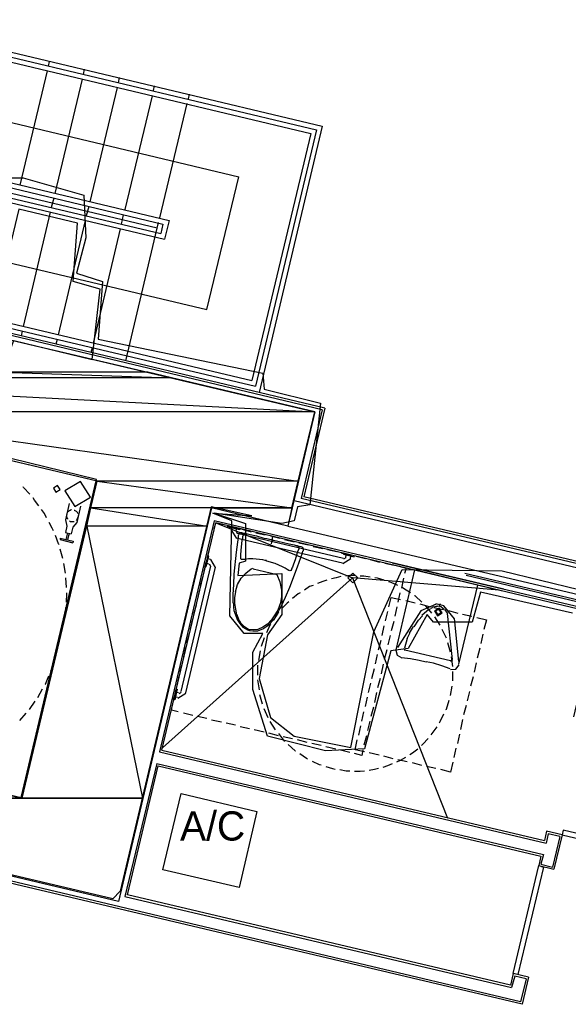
# Model space of a CAD drawing. Header units: feet. Extents: x -79 to 198, y -22 to 181.
# Tile 621 of 656: x 107 to 121, y 99 to 124. Entities that reach past the tile are written whole.
import ezdxf
from ezdxf.enums import TextEntityAlignment as Align

# ---------------------------------------------------------------- set-up
doc = ezdxf.new("R2010")
doc.units = ezdxf.units.FT
for name, color, linetype in [('A-AREA-COMUN', 252, 'CONTINUOUS'), ('A-AREA-UNIDAD', 30, 'CONTINUOUS'), ('A-LINEA', 7, 'CONTINUOUS'), ('A-MURO-CONCRETO', 8, 'CONTINUOUS'), ('A-TEXTO-PDF', 3, 'CONTINUOUS')]:
    doc.layers.add(name, color=color, linetype=linetype)

msp = doc.modelspace()

# ---------------------------------------------------------------- linework, layer by layer
at = {"layer": 'A-AREA-COMUN'}
msp.add_lwpolyline([(109.088, 117.2089), (108.4, 117.4044), (108.512, 118.8978), (107.008, 119.2533), (106.72, 118.0444), (105.76, 118.0089), (105.44, 116.4978), (104.48, 116.4978), (102.208, 117.0489), (102, 116.1778), (101.44, 116.1244), (106.512, 114.9333), (106.88, 115.8933), (108.88, 115.4133)], close=True, dxfattribs=at)
for points in [[(97.248, 106.5244), (107.072, 104.2133), (108.992, 112.3378), (97.28, 115.2178)], [(121.152, 108.9244), (118.8, 109.4578), (118.592, 108.6933), (117.6, 108.6933), (117.44, 108.8889), (116.96, 108.0178), (116.512, 107.9644), (115.84, 105.4578), (114.848, 105.4044), (113.36, 105.7778), (112.992, 106.9689), (112.992, 107.9289), (113.248, 108.4089), (112.768, 108.4089), (112.4, 108.8533), (112.448, 111.2889), (111.968, 111.4844), (112.96, 111.4133), (111.92, 111.6444), (109.6, 101.8133), (109.408, 101.6178), (96.768, 104.6044)]]:
    msp.add_lwpolyline(points, dxfattribs=at)
at = {"layer": 'A-AREA-UNIDAD'}
msp.add_lwpolyline([(105.872, 120.0533), (107.12, 120.0533), (108.672, 119.6089), (108.72, 118.5244), (108.48, 117.6178), (109.152, 117.4044), (109.04, 115.9289), (113.248, 115.0578), (113.28, 114.6489), (114.72, 114.2933), (114.448, 111.6978), (114.128, 111.6444), (114.048, 111.2889), (113.728, 111.2178), (112, 111.4844), (112.8, 111.2178), (112.8, 110.2578), (112.64, 110.2044), (112.608, 109.8844), (113.728, 109.9378), (113.728, 108.8889), (113.36, 108.3733), (113.152, 107.2533), (113.44, 106.2578), (114.048, 105.7778), (115.488, 105.4933), (116.08, 108.4444), (116.8, 110.0444), (119.36, 110.0089), (121.312, 109.5289)], dxfattribs=at)
at = {"layer": 'A-LINEA'}
for p, q in [((103.28, 123.8578), (114.4667, 121.1911)), ((103.3067, 123.9778), (114.6133, 121.2844)), ((103.3333, 124.0978), (114.76, 121.3778)), ((107.7867, 123.0311), (107.76, 122.9111)), ((107.7333, 122.7911), (107.04, 119.8711)), ((108.68, 122.8311), (108.6533, 122.6978)), ((109.5733, 122.6178), (109.5467, 122.4844)), ((102.9333, 122.3911), (112.6267, 120.0844)), ((108.6267, 122.5778), (107.9333, 119.6578)), ((109.52, 122.3644), (108.8267, 119.4444)), ((110.4667, 122.4044), (110.44, 122.2844)), ((110.4133, 122.1511), (109.72, 119.2444)), ((111.36, 122.1911), (111.3333, 122.0711)), ((111.3067, 121.9511), (110.6, 119.0311)), ((114.76, 121.3778), (113.1467, 114.5644)), ((114.4667, 121.1911), (112.96, 114.8711)), ((114.6133, 121.2844), (113.0533, 114.7244)), ((102.4267, 120.8444), (110.6933, 118.8711)), ((102.4533, 120.9644), (110.8533, 118.9644)), ((102.92, 120.5911), (110.5467, 118.7778)), ((102.8667, 120.3511), (110.7333, 118.4844)), ((102.8933, 120.4711), (110.64, 118.6311)), ((107.9067, 119.5378), (107.84, 119.2978)), ((108.8, 119.3244), (108.7333, 119.0844)), ((107.8133, 119.1778), (107.12, 116.2578)), ((109.68, 119.1111), (109.6267, 118.8711)), ((108.7067, 118.9644), (108.0133, 116.0444)), ((110.5733, 118.9111), (109.7333, 115.3778)), ((110.6933, 118.8711), (110.64, 118.6311)), ((110.8533, 118.9644), (110.7333, 118.4844)), ((109.6, 118.7511), (108.9067, 115.8311)), ((102.1333, 117.3111), (113.0533, 114.7244)), ((102.1733, 117.4311), (112.96, 114.8711)), ((114.76, 114.1244), (106.6667, 116.0578)), ((114.8267, 114.1644), (106.68, 116.1111)), ((107.0933, 116.1378), (107.0667, 116.0178)), ((107.9867, 115.9244), (107.96, 115.8044)), ((108.88, 115.7111), (108.8533, 115.5911)), ((114.76, 114.1244), (114.2267, 111.8578)), ((114.8267, 114.1644), (114.2933, 111.8978)), ((114.04, 111.8044), (121.6133, 110.0044)), ((114.04, 111.8044), (121.6133, 110.0044)), ((121.5333, 110.1244), (114.2267, 111.8578)), ((121.4933, 110.1911), (114.2933, 111.8978)), ((108.2933, 111.7244), (108.2, 111.3111)), ((108.2933, 111.7244), (108.2, 111.3111)), ((112, 111.2844), (110.6, 105.3778)), ((119.4, 109.5378), (112, 111.2844)), ((108.3867, 111.1244), (108.3467, 110.9511)), ((108.3867, 111.1244), (108.3467, 110.9511)), ((110.6667, 105.4178), (112.04, 111.2311)), ((119.3333, 109.4978), (112.04, 111.2311)), ((112.3333, 111.1511), (112.5867, 111.0978)), ((112.44, 111.0444), (112.4533, 111.0978)), ((112.4445, 111.0361), (112.5683, 110.8356)), ((112.56, 111.0178), (112.5733, 111.0711)), ((112.7067, 111.0711), (112.9467, 111.0044)), ((113.88, 111.1511), (121.4533, 109.3644)), ((113.88, 111.1511), (121.4533, 109.3644)), ((108.2, 110.9911), (108.3467, 110.9511)), ((108.2, 110.9911), (108.3467, 110.9511)), ((108.2533, 110.9778), (108.2133, 110.8044)), ((108.2533, 110.9778), (108.2133, 110.8044)), ((108.2933, 110.9644), (108.2533, 110.8044)), ((108.2933, 110.9644), (108.2533, 110.8044)), ((111.92, 110.7244), (111.9733, 110.9644)), ((115.28, 110.2044), (112.56, 110.8444)), ((112.5613, 111.0085), (112.5959, 110.9524)), ((115.3067, 110.3244), (112.6, 110.9644)), ((113.0667, 110.9778), (113.3067, 110.9244)), ((113.44, 110.8978), (113.68, 110.8444)), ((113.4933, 110.8844), (113.4533, 110.6978)), ((113.8, 110.8044), (114.04, 110.7511)), ((108.1333, 110.3244), (108.0667, 110.5644)), ((108.1333, 110.3244), (108.0667, 110.5644)), ((111.8267, 110.3511), (111.8933, 110.5911)), ((114.16, 110.7244), (114.4133, 110.6711)), ((114.5333, 110.6311), (114.7733, 110.5778)), ((114.8933, 110.5511), (115.1333, 110.4978)), ((111.9067, 110.2978), (111.84, 110.3111)), ((112.0355, 110.0927), (111.9117, 110.2933)), ((115.2533, 110.4578), (115.5067, 110.4044)), ((115.2883, 110.1956), (115.4889, 110.3194)), ((115.3159, 110.3124), (115.3721, 110.347)), ((115.36, 110.3511), (115.3733, 110.4044)), ((115.48, 110.3244), (115.4933, 110.3778)), ((115.6267, 110.3778), (115.8667, 110.3244)), ((115.9867, 110.2978), (116.2267, 110.2311)), ((108.2, 109.9511), (108.16, 110.1911)), ((108.2, 109.9511), (108.16, 110.1911)), ((111.9067, 110.1244), (111.1467, 106.9244)), ((112.0267, 110.0978), (111.2667, 106.8844)), ((111.7467, 109.9911), (111.8, 110.2311)), ((111.8667, 110.1778), (111.8133, 110.1911)), ((111.9187, 110.1204), (111.8841, 110.1765)), ((116.36, 110.2044), (116.6, 110.1511)), ((121.88, 108.9511), (116.5467, 110.2044)), ((108.2267, 109.5778), (108.2133, 109.8311)), ((108.2267, 109.5778), (108.2133, 109.8311)), ((111.6533, 109.6311), (111.72, 109.8711)), ((116.84, 109.8178), (116.7867, 109.5644)), ((134.3067, 106.1778), (118.4, 109.9378)), ((134.3467, 106.1244), (118.44, 109.8844)), ((111.5733, 109.2578), (111.6267, 109.4978)), ((116.7467, 109.4444), (116.6933, 109.2044)), ((111.48, 108.8978), (111.5467, 109.1378)), ((116.6667, 109.0844), (116.6133, 108.8444)), ((116.8933, 109.2444), (117.1333, 109.1911)), ((117.2533, 109.1644), (117.4933, 109.0978)), ((117.6725, 109.1575), (117.2823, 108.986)), ((117.4964, 109.023), (117.3022, 108.8635)), ((117.56, 108.9244), (117.4, 109.1244)), ((117.5217, 109.031), (117.5002, 109.0162)), ((117.5404, 109.0509), (117.5283, 109.0436)), ((117.5532, 109.0577), (117.5354, 109.0481)), ((117.5721, 109.0641), (117.554, 109.0546)), ((117.582, 109.0714), (117.5694, 109.0654)), ((117.6066, 109.0888), (117.5818, 109.0791)), ((117.6667, 109.0941), (117.6104, 109.0796)), ((117.6133, 109.0711), (117.8533, 109.0178)), ((117.8657, 109.1118), (117.6641, 109.1595)), ((117.7043, 109.0967), (117.6649, 109.0961)), ((117.7557, 109.0984), (117.7062, 109.1073)), ((117.7733, 109.1644), (117.7467, 109.0978)), ((117.8039, 109.0842), (117.7557, 109.0984)), ((117.8348, 109.0583), (117.7998, 109.0765)), ((117.8783, 109.0169), (117.8346, 109.0551)), ((118.1403, 108.7812), (117.8684, 109.1095)), ((117.9659, 108.9158), (117.8914, 109.016)), ((111.4, 108.5244), (111.4533, 108.7778)), ((116.3733, 108.7244), (116.44, 108.9644)), ((117.277, 108.9847), (116.6849, 108.0509)), ((117.3201, 108.859), (117.2175, 108.7432)), ((117.7733, 108.6178), (117.64, 108.8311)), ((118.0914, 107.7367), (117.9598, 108.9164)), ((117.9867, 108.9911), (118.2267, 108.9244)), ((118.2475, 107.6871), (118.1368, 108.7874)), ((118.3467, 108.8978), (118.5867, 108.8444)), ((108.1333, 108.5778), (108.16, 108.7111)), ((108.1333, 108.5778), (108.16, 108.7111)), ((116.2933, 108.3511), (116.3467, 108.6044)), ((116.5867, 108.7111), (116.52, 108.4711)), ((117.0863, 108.5808), (116.98, 108.4101)), ((117.212, 108.7439), (117.0972, 108.5774)), ((117.9333, 108.2844), (117.8267, 108.5111)), ((111.3067, 108.1644), (111.3733, 108.4044)), ((113.28, 108.2978), (113.2, 108.0711)), ((116.4933, 108.3511), (116.44, 108.1111)), ((116.9273, 108.2758), (116.8595, 108.0328)), ((116.9883, 108.4076), (116.9237, 108.2685)), ((118.8667, 108.3911), (118.8133, 108.1511)), ((111.2267, 107.8044), (111.28, 108.0444)), ((116.2, 107.9911), (116.2667, 108.2311)), ((116.8418, 108.024), (116.8714, 107.967)), ((118.04, 107.9244), (117.9733, 108.1644)), ((118.7867, 108.0311), (118.72, 107.7778)), ((107.9467, 107.7911), (107.9733, 107.9244)), ((107.9467, 107.7911), (107.9733, 107.9244)), ((113.1733, 107.9644), (113.1333, 107.7111)), ((116.12, 107.6311), (116.1733, 107.8711)), ((116.4133, 107.9911), (116.3467, 107.7378)), ((116.7867, 107.7911), (117.0133, 107.7644)), ((118.0374, 107.7018), (116.873, 107.9773)), ((118.0933, 107.5644), (118.0667, 107.8044)), ((111.1333, 107.4311), (111.2, 107.6844)), ((113.1067, 107.5911), (113.1067, 107.3378)), ((116.0267, 107.2578), (116.0933, 107.5111)), ((116.32, 107.6178), (116.2667, 107.3778)), ((118.0406, 107.6982), (118.0925, 107.7358)), ((118.6933, 107.6578), (118.64, 107.4178)), ((111.0533, 107.0711), (111.1067, 107.3111)), ((116.24, 107.2578), (116.1733, 107.0178)), ((118.0933, 107.1911), (118.0933, 107.4311)), ((118.6133, 107.2978), (118.5467, 107.0578)), ((107.4933, 106.7644), (107.6133, 106.9911)), ((107.4933, 106.7644), (107.6133, 106.9911)), ((113.1067, 107.2178), (113.1467, 106.9644)), ((115.9467, 106.8978), (116, 107.1378)), ((118.04, 106.8178), (118.08, 107.0578)), ((110.96, 106.7111), (111.0267, 106.9511)), ((111.0667, 106.7644), (111.0133, 106.7778)), ((111.0933, 106.8844), (111.04, 106.8978)), ((111.075, 106.7556), (111.2755, 106.8794)), ((111.1026, 106.8724), (111.1587, 106.907)), ((113.16, 106.8444), (113.2267, 106.6044)), ((115.8667, 106.5378), (115.92, 106.7778)), ((116.1467, 106.8978), (116.0933, 106.6444)), ((118.52, 106.9244), (118.4667, 106.6844)), ((107.28, 106.4578), (107.4267, 106.6711)), ((107.28, 106.4578), (107.4267, 106.6711)), ((110.9067, 106.4444), (110.9333, 106.5778)), ((113.2667, 106.4844), (113.3733, 106.2578)), ((116.0667, 106.5244), (116, 106.2844)), ((118.44, 106.5644), (118.3733, 106.3244)), ((107.04, 106.1778), (107.2, 106.3644)), ((107.04, 106.1778), (107.2, 106.3644)), ((111.08, 106.4044), (110.9067, 106.4444)), ((111.4533, 106.3111), (111.2133, 106.3644)), ((111.8133, 106.2311), (111.5733, 106.2844)), ((115.7733, 106.1644), (115.8267, 106.4044)), ((112.1867, 106.1378), (111.9333, 106.1911)), ((112.5467, 106.0578), (112.3067, 106.1111)), ((112.9067, 105.9644), (112.6667, 106.0178)), ((113.4267, 106.1511), (113.56, 105.9378)), ((115.6933, 105.8044), (115.7467, 106.0444)), ((115.9733, 106.1644), (115.92, 105.9244)), ((118.3467, 106.2044), (118.2933, 105.9511)), ((113.28, 105.8844), (113.0267, 105.9378)), ((113.64, 105.7911), (113.4, 105.8578)), ((113.64, 105.8444), (113.8, 105.6444)), ((114, 105.7111), (113.76, 105.7644)), ((115.8933, 105.7911), (115.8267, 105.5511)), ((118.2667, 105.8311), (118.2133, 105.5911)), ((114.3733, 105.6178), (114.1333, 105.6844)), ((114.7333, 105.5378), (114.4933, 105.5911)), ((115.1067, 105.4444), (114.8533, 105.5111)), ((115.6, 105.4311), (115.6533, 105.6844)), ((110.6, 105.3778), (120.48, 103.0444)), ((110.6667, 105.4178), (120.44, 103.1111)), ((115.4667, 105.3644), (115.2267, 105.4178)), ((115.84, 105.3778), (115.6, 105.4311)), ((116.2133, 105.2978), (115.96, 105.3511)), ((116.5733, 105.2044), (116.3333, 105.2711)), ((118.1733, 105.4711), (118.12, 105.2311)), ((119.8667, 98.9244), (94.1867, 105.0044)), ((119.8267, 98.9911), (94.2533, 105.0444)), ((110.5333, 105.0844), (109.72, 101.6844)), ((109.7867, 101.7244), (110.5733, 105.0178)), ((110.5333, 105.0844), (120.4133, 102.7511)), ((110.5733, 105.0178), (120.3467, 102.7111)), ((116.9333, 105.1244), (116.6933, 105.1778)), ((117.3067, 105.0311), (117.0667, 105.0978)), ((117.6667, 104.9511), (117.4267, 105.0044)), ((111.16, 104.3111), (113.0933, 103.8578)), ((120.4933, 103.3511), (120.44, 103.1111)), ((120.5333, 103.2844), (120.48, 103.0444)), ((120.8933, 103.2578), (120.4933, 103.3511)), ((120.8267, 103.2178), (120.5333, 103.2844)), ((120.8267, 103.2178), (120.64, 102.4311)), ((120.8933, 103.2578), (120.68, 102.3778)), ((120.3467, 102.7111), (120.2933, 102.4711)), ((120.4133, 102.7511), (120.3467, 102.5111)), ((120.2933, 102.4711), (120.68, 102.3778)), ((120.3467, 102.5111), (120.64, 102.4311)), ((109.72, 101.6844), (119.6, 99.3511)), ((120.0267, 99.6178), (119.64, 99.7111)), ((119.68, 99.6444), (119.6, 99.3511)), ((119.9733, 99.5778), (119.68, 99.6444)), ((119.9733, 99.5778), (119.8267, 98.9911)), ((120.0267, 99.6178), (119.8667, 98.9244))]:
    msp.add_line(p, q, dxfattribs=at)
for points in [[(103.9333, 118.5511), (111.8133, 116.6844), (112.6267, 120.0844)], [(97.7333, 117.0311), (106.56, 114.9378), (106.7867, 115.9111), (114.5733, 114.0711), (113.88, 111.1511), (111.9333, 111.6178), (109.56, 101.5511), (96.56, 104.6311), (97.0133, 106.5778), (107.0933, 104.1911), (109.0133, 112.2978), (97.28, 115.0844), (97.7333, 117.0311)], [(97.7333, 117.0311), (106.56, 114.9378), (106.7867, 115.9111), (114.5733, 114.0711), (113.88, 111.1511), (111.9333, 111.6178), (109.56, 101.5511), (96.56, 104.6311), (97.0133, 106.5778), (107.0933, 104.1911), (109.0133, 112.2978), (97.28, 115.0844), (97.7333, 117.0311)], [(108.1825, 112.0494), (108.4381, 111.6532), (108.8442, 111.8928), (108.5885, 112.289), (108.1825, 112.0494)], [(108.1825, 112.0494), (108.4381, 111.6532), (108.8442, 111.8928), (108.5885, 112.289), (108.1825, 112.0494)], [(107.2933, 111.9644), (107.1333, 112.1378), (107.12, 112.1511)], [(107.2933, 111.9644), (107.1333, 112.1378), (107.12, 112.1511)], [(107.8957, 112.1244), (107.96, 112.0201), (108.0643, 112.0845), (108, 112.1888), (107.8957, 112.1244)], [(107.8957, 112.1244), (107.96, 112.0201), (108.0643, 112.0845), (108, 112.1888), (107.8957, 112.1244)], [(107.52, 111.6711), (107.4133, 111.8178), (107.3733, 111.8711)], [(107.52, 111.6711), (107.4133, 111.8178), (107.3733, 111.8711)], [(107.72, 111.3644), (107.6667, 111.4711), (107.5867, 111.5778)], [(107.72, 111.3644), (107.6667, 111.4711), (107.5867, 111.5778)], [(108.36, 111.5644), (108.3467, 111.5644), (108.32, 111.5511), (108.2933, 111.5378), (108.28, 111.5244), (108.2533, 111.5111)], [(108.36, 111.5644), (108.3467, 111.5644), (108.32, 111.5511), (108.2933, 111.5378), (108.28, 111.5244), (108.2533, 111.5111)], [(108.5867, 111.6578), (108.4933, 111.2444), (108.3867, 111.1244)], [(108.5867, 111.6578), (108.4933, 111.2444), (108.3867, 111.1244)], [(108.52, 111.4711), (108.52, 111.4844), (108.5067, 111.4978), (108.48, 111.5244), (108.4533, 111.5378), (108.44, 111.5511), (108.4267, 111.5511)], [(108.52, 111.4711), (108.52, 111.4844), (108.5067, 111.4978), (108.48, 111.5244), (108.4533, 111.5378), (108.44, 111.5511), (108.4267, 111.5511)], [(108.2, 111.3111), (108.24, 111.1511), (108.2, 110.9911)], [(108.2, 111.3111), (108.24, 111.1511), (108.2, 110.9911)], [(108.2267, 111.4444), (108.2267, 111.4178), (108.2267, 111.3911), (108.24, 111.3644), (108.2533, 111.3378), (108.2533, 111.3244)], [(108.2267, 111.4444), (108.2267, 111.4178), (108.2267, 111.3911), (108.24, 111.3644), (108.2533, 111.3378), (108.2533, 111.3244)], [(108.3067, 111.2844), (108.3333, 111.2711), (108.36, 111.2711), (108.4, 111.2711), (108.4267, 111.2711)], [(108.3067, 111.2844), (108.3333, 111.2711), (108.36, 111.2711), (108.4, 111.2711), (108.4267, 111.2711)], [(108.48, 111.2978), (108.4933, 111.3111), (108.5067, 111.3378), (108.52, 111.3644), (108.5333, 111.3911), (108.5333, 111.4178)], [(108.48, 111.2978), (108.4933, 111.3111), (108.5067, 111.3378), (108.52, 111.3644), (108.5333, 111.3911), (108.5333, 111.4178)], [(107.8933, 111.0311), (107.8667, 111.0978), (107.7867, 111.2444)], [(107.8933, 111.0311), (107.8667, 111.0978), (107.7867, 111.2444)], [(112, 111.0844), (112.04, 111.2311), (112.2133, 111.1778)], [(112.04, 111.2311), (115.5333, 109.8311), (117.96, 103.6844)], [(112.6533, 111.0844), (112.6533, 111.0578), (112.3867, 111.1111), (112.3867, 111.1378), (112.6533, 111.0844)], [(108.04, 110.6844), (108.0267, 110.6978), (107.9467, 110.9111)], [(108.04, 110.6844), (108.0267, 110.6978), (107.9467, 110.9111)], [(108.0667, 110.8444), (108.4, 110.7644), (108.3867, 110.7244)], [(108.0667, 110.8444), (108.0667, 110.8044), (108.3867, 110.7244)], [(108.0667, 110.8444), (108.4, 110.7644), (108.3867, 110.7244)], [(108.0667, 110.8444), (108.0667, 110.8044), (108.3867, 110.7244)], [(112.8267, 110.9511), (112.8, 110.9644), (112.76, 110.9644), (112.7067, 110.9778), (112.6667, 110.9778), (112.64, 110.9511), (112.6267, 110.9244), (112.6133, 110.9111), (112.6133, 110.8578), (112.6, 110.7378), (112.56, 110.4844), (112.5067, 109.9244), (112.4933, 109.6578), (112.48, 109.4044), (112.48, 109.2044), (112.4933, 109.1644), (112.4933, 109.1378), (112.4933, 109.0844), (112.5067, 108.9911), (112.5467, 108.8844), (112.5867, 108.7644), (112.6533, 108.6578), (112.7333, 108.5644), (112.8533, 108.4978), (112.9067, 108.4844), (112.92, 108.4844), (112.9867, 108.4711), (113.12, 108.4711), (113.24, 108.5244), (113.3467, 108.5911), (113.44, 108.6711), (113.5067, 108.7511), (113.5733, 108.8311), (113.5867, 108.8711), (113.6, 108.8978), (113.6267, 108.9378), (113.72, 109.1111), (113.8267, 109.3378), (113.9333, 109.5911), (114.1333, 110.1111), (114.2133, 110.3511), (114.2533, 110.4711), (114.2667, 110.5111), (114.28, 110.5244), (114.28, 110.5644), (114.2667, 110.6044), (114.2267, 110.6178), (114.1733, 110.6311), (114.1333, 110.6444), (114.1067, 110.6444)], [(113.3467, 110.2578), (113.3333, 110.2578), (113.3333, 110.2711), (113.32, 110.2711), (113.3067, 110.2711), (113.24, 110.2844), (112.9867, 110.3111), (112.88, 110.3111), (112.7867, 110.2978), (112.7333, 110.2978), (112.6933, 110.2978), (112.68, 110.3244), (112.68, 110.3644), (112.68, 110.3778), (112.68, 110.4178), (112.6933, 110.5244), (112.72, 110.7911), (112.7333, 110.8444), (112.7333, 110.8844), (112.7467, 110.9244), (112.7867, 110.9511), (112.8133, 110.9511), (112.8533, 110.9511), (112.92, 110.9378), (113.08, 110.8978), (113.2667, 110.8444), (113.3467, 110.8311), (113.4133, 110.8178), (113.4667, 110.8044), (113.48, 110.8044), (113.4933, 110.7911), (113.52, 110.7911), (113.6267, 110.7644), (113.92, 110.6978), (114.04, 110.6711), (114.0933, 110.6578), (114.12, 110.6444), (114.1333, 110.6444), (114.1467, 110.6311), (114.16, 110.5911), (114.16, 110.5644), (114.1333, 110.4978), (114.1067, 110.4044), (114.0667, 110.2844), (114.0267, 110.1778), (114, 110.0978), (113.9867, 110.0711), (113.9733, 110.0578), (113.9733, 110.0444), (113.96, 110.0178), (113.9333, 110.0044), (113.9067, 110.0178), (113.8667, 110.0444), (113.8133, 110.0711), (113.7467, 110.1111), (113.56, 110.1911), (113.3467, 110.2578)], [(111.7733, 110.1244), (111.8, 110.1111), (111.8667, 110.3778), (111.84, 110.3911), (111.7733, 110.1244)], [(115.3067, 110.4578), (115.3067, 110.4311), (115.5733, 110.3644), (115.5733, 110.3911), (115.3067, 110.4578)], [(112.5467, 109.4711), (112.6, 109.6578), (112.6933, 109.8178), (112.8133, 109.9511), (112.9467, 110.0578), (112.9867, 110.0711), (113, 110.0578), (113.5733, 109.9244)], [(121.1867, 106.2711), (121.8133, 108.9111), (116.5867, 110.1511)], [(118.2533, 107.6178), (118.7333, 109.6444), (117.12, 110.0311), (116.64, 107.9911)], [(116.72, 110.1244), (116.9067, 110.0711), (116.8667, 109.9378)], [(119.28, 109.5111), (115.5333, 109.8311), (110.68, 105.4844)], [(113.5733, 109.9244), (113.5867, 109.9244), (113.6, 109.9111), (113.68, 109.7244), (113.72, 109.5111), (113.72, 109.3511), (113.6933, 109.1911)], [(114.88, 109.7644), (114.7733, 109.7378), (114.64, 109.6844)], [(115.24, 109.8578), (115.12, 109.8311), (115, 109.8044)], [(115.6133, 109.8844), (115.4667, 109.8844), (115.36, 109.8711)], [(115.6667, 109.8244), (115.54, 109.9511), (115.4133, 109.8244), (115.54, 109.6978), (115.6667, 109.8244)], [(115.9867, 109.8444), (115.8267, 109.8711), (115.7333, 109.8711)], [(116.3467, 109.7644), (116.1733, 109.8178), (116.1067, 109.8311)], [(114.5333, 109.6311), (114.44, 109.6044), (114.3067, 109.5111)], [(116.6933, 109.6311), (116.52, 109.7111), (116.4667, 109.7244)], [(117.0133, 109.4444), (116.84, 109.5511), (116.8, 109.5778)], [(108.2267, 109.2044), (108.24, 109.4311), (108.24, 109.4444)], [(108.2267, 109.2044), (108.24, 109.4311), (108.24, 109.4444)], [(112.5467, 109.4711), (112.52, 109.3244), (112.52, 109.1778), (112.5467, 109.0311), (112.5733, 108.8844)], [(114.2, 109.4444), (114.1467, 109.4178), (114, 109.2978)], [(116.4667, 109.0844), (116.52, 109.3244), (116.76, 109.2711)], [(117.3067, 109.2044), (117.1333, 109.3644), (117.12, 109.3644)], [(108.1733, 108.8311), (108.2133, 108.9911), (108.2133, 109.0711)], [(108.1733, 108.8311), (108.2133, 108.9911), (108.2133, 109.0711)], [(113.6933, 109.1911), (113.6267, 109.0044), (113.52, 108.8311), (113.4667, 108.7511), (113.36, 108.6444), (113.24, 108.5644), (113.12, 108.5111), (113, 108.4978), (112.88, 108.5111), (112.7733, 108.5778), (112.6933, 108.6578), (112.6667, 108.7111), (112.64, 108.7378), (112.5867, 108.8844)], [(113.9067, 109.2178), (113.8667, 109.1778), (113.7333, 109.0444)], [(117.7497, 109.0551), (117.6294, 108.9808), (117.7036, 108.8605), (117.824, 108.9348), (117.7497, 109.0551)], [(117.7435, 109.0291), (117.6553, 108.9747), (117.7098, 108.8864), (117.798, 108.9409), (117.7435, 109.0291)], [(113.6533, 108.9511), (113.6267, 108.9244), (113.5067, 108.7378)], [(118.7067, 108.8178), (118.96, 108.7511), (118.8933, 108.5111)], [(113.44, 108.6444), (113.4267, 108.6178), (113.3333, 108.4178)], [(116.6445, 107.9828), (116.6718, 107.8466), (116.7928, 107.7784)], [(117.0133, 107.7644), (117.24, 107.7244), (117.4133, 107.6844)], [(107.8267, 107.4444), (107.8533, 107.5111), (107.9067, 107.6711)], [(107.8267, 107.4444), (107.8533, 107.5111), (107.9067, 107.6711)], [(118.0267, 107.4978), (117.8133, 107.5778), (117.6, 107.6444), (117.4133, 107.6844)], [(118.0379, 107.4831), (118.1767, 107.4898), (118.2622, 107.5994)], [(107.68, 107.0978), (107.6933, 107.1111), (107.7733, 107.3244)], [(107.68, 107.0978), (107.6933, 107.1111), (107.7733, 107.3244)], [(111.0267, 106.9778), (111.0533, 106.9778), (111, 106.7111), (110.9733, 106.7111), (111.0267, 106.9778)], [(117.92, 106.4578), (117.9333, 106.4711), (118, 106.6978)], [(117.76, 106.1244), (117.7733, 106.1511), (117.8667, 106.3511)], [(117.5467, 105.8178), (117.5733, 105.8444), (117.6933, 106.0178)], [(113.8933, 105.5644), (114.0667, 105.4044), (114.08, 105.4044)], [(117.2933, 105.5378), (117.3333, 105.5778), (117.4667, 105.7244)], [(114.1867, 105.3378), (114.36, 105.2178), (114.3867, 105.2044)], [(115.8, 105.4311), (115.7733, 105.2844), (115.5867, 105.3378)], [(116.6667, 105.1244), (116.76, 105.1644), (116.8933, 105.2444)], [(117, 105.3111), (117.0667, 105.3511), (117.2, 105.4578)], [(114.5067, 105.1378), (114.68, 105.0578), (114.7333, 105.0444)], [(114.8533, 105.0044), (115.0267, 104.9511), (115.0933, 104.9378)], [(116.32, 104.9911), (116.44, 105.0311), (116.56, 105.0844)], [(118.0933, 105.1111), (118.04, 104.8578), (117.7867, 104.9244)], [(115.2133, 104.9244), (115.3733, 104.8978), (115.4667, 104.8978)], [(115.5867, 104.8844), (115.7333, 104.8844), (115.84, 104.8978)], [(115.96, 104.9111), (116.0933, 104.9378), (116.2, 104.9644)], [(113.0933, 103.8578), (112.64, 101.9111), (110.6933, 102.3644), (111.16, 104.3111)], [(120.8933, 103.2578), (123.8133, 102.5644), (123.84, 102.6844), (120.92, 103.3778), (120.8933, 103.2578)], [(120.4133, 102.4311), (119.76, 99.6844), (119.64, 99.7111), (120.2933, 102.4711), (120.4133, 102.4311)], [(119.64, 99.7111), (119.5733, 99.4178), (109.7867, 101.7244)]]:
    msp.add_lwpolyline(points, dxfattribs=at)
at = {"layer": 'A-MURO-CONCRETO'}
for points in [[(106.7867, 115.9111), (110.3067, 115.0844), (106.5867, 115.0844), (106.7867, 115.9111), (106.7867, 115.9111)], [(106.7867, 115.9111), (110.3067, 115.0844), (106.5867, 115.0844), (106.7867, 115.9111), (106.7867, 115.9111)], [(106.5867, 115.0844), (110.9067, 114.9378), (106.56, 114.9378), (106.5867, 115.0844), (106.5867, 115.0844)], [(106.5867, 115.0844), (110.9067, 114.9378), (106.56, 114.9378), (106.5867, 115.0844), (106.5867, 115.0844)], [(110.3067, 115.0844), (106.5867, 115.0844), (110.9067, 114.9378), (110.3067, 115.0844)], [(110.3067, 115.0844), (106.5867, 115.0844), (110.9067, 114.9378), (110.3067, 115.0844)], [(110.9067, 114.9378), (97.8667, 114.9378), (114.5733, 114.0711), (110.9067, 114.9378)], [(97.8667, 114.9378), (114.5733, 114.0711), (101.5333, 114.0711), (97.8667, 114.9378), (97.8667, 114.9378)], [(110.9067, 114.9378), (97.8667, 114.9378), (114.5733, 114.0711), (110.9067, 114.9378)], [(97.8667, 114.9378), (114.5733, 114.0711), (101.5333, 114.0711), (97.8667, 114.9378), (97.8667, 114.9378)], [(114.5733, 114.0711), (101.5333, 114.0711), (114.1467, 112.2978), (114.5733, 114.0711)], [(101.5333, 114.0711), (114.1467, 112.2978), (109.0133, 112.2978), (101.5333, 114.0711), (101.5333, 114.0711)], [(114.5733, 114.0711), (101.5333, 114.0711), (114.1467, 112.2978), (114.5733, 114.0711)], [(101.5333, 114.0711), (114.1467, 112.2978), (109.0133, 112.2978), (101.5333, 114.0711), (101.5333, 114.0711)], [(109.0133, 112.2978), (113.9867, 111.6178), (108.8533, 111.6178), (109.0133, 112.2978), (109.0133, 112.2978)], [(109.0133, 112.2978), (113.9867, 111.6178), (108.8533, 111.6178), (109.0133, 112.2978), (109.0133, 112.2978)], [(114.1467, 112.2978), (109.0133, 112.2978), (113.9867, 111.6178), (114.1467, 112.2978)], [(114.1467, 112.2978), (109.0133, 112.2978), (113.9867, 111.6178), (114.1467, 112.2978)], [(108.8533, 111.6178), (111.8267, 111.1511), (108.7467, 111.1511), (108.8533, 111.6178), (108.8533, 111.6178)], [(108.8533, 111.6178), (111.8267, 111.1511), (108.7467, 111.1511), (108.8533, 111.6178), (108.8533, 111.6178)], [(111.9333, 111.6178), (108.8533, 111.6178), (111.8267, 111.1511), (111.9333, 111.6178)], [(111.9333, 111.6178), (108.8533, 111.6178), (111.8267, 111.1511), (111.9333, 111.6178)], [(111.9333, 111.6178), (113.9867, 111.6178), (113.88, 111.1511), (111.9333, 111.6178), (111.9333, 111.6178)], [(111.9333, 111.6178), (113.9867, 111.6178), (113.88, 111.1511), (111.9333, 111.6178), (111.9333, 111.6178)], [(108.7467, 111.1511), (110.1733, 104.1911), (107.0933, 104.1911), (108.7467, 111.1511), (108.7467, 111.1511)], [(108.7467, 111.1511), (110.1733, 104.1911), (107.0933, 104.1911), (108.7467, 111.1511), (108.7467, 111.1511)], [(111.8267, 111.1511), (108.7467, 111.1511), (110.1733, 104.1911), (111.8267, 111.1511)], [(111.8267, 111.1511), (108.7467, 111.1511), (110.1733, 104.1911), (111.8267, 111.1511)], [(105.24, 104.6311), (96.56, 104.6311), (107.0933, 104.1911), (105.24, 104.6311)], [(96.56, 104.6311), (107.0933, 104.1911), (98.4133, 104.1911), (96.56, 104.6311), (96.56, 104.6311)], [(105.24, 104.6311), (96.56, 104.6311), (107.0933, 104.1911), (105.24, 104.6311)], [(96.56, 104.6311), (107.0933, 104.1911), (98.4133, 104.1911), (96.56, 104.6311), (96.56, 104.6311)], [(98.4133, 104.1911), (110.1733, 104.1911), (109.56, 101.5511), (98.4133, 104.1911), (98.4133, 104.1911)], [(98.4133, 104.1911), (110.1733, 104.1911), (109.56, 101.5511), (98.4133, 104.1911), (98.4133, 104.1911)]]:
    msp.add_lwpolyline(points, dxfattribs=at)

# ---------------------------------------------------------------- texts
at = {"layer": 'A-TEXTO-PDF'}
msp.add_text('A/C', height=0.746, dxfattribs=at).set_placement((111.9604, 103.1115), align=Align.CENTER)

doc.saveas('drawing.dxf')
